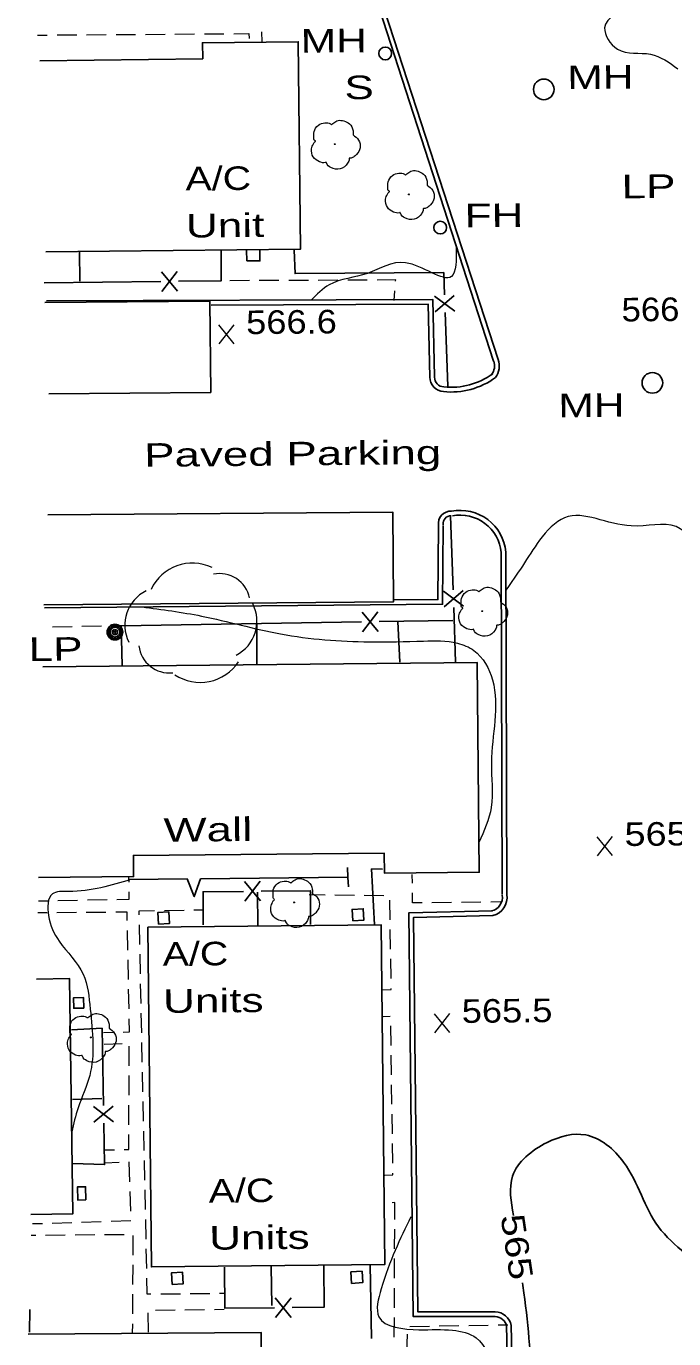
# Model space of a CAD drawing. Extents: x 2361708 to 2370558, y 6977955 to 6991887.
# Drawn here: x 2365828 to 2365959.9, y 6987005.8 to 6987273.1 of the extents above; entities that cross this region are included whole.
import ezdxf
from ezdxf.enums import TextEntityAlignment as Align

# ---------------------------------------------------------------- set-up
doc = ezdxf.new("R2010")
doc.units = 0
doc.header["$LTSCALE"] = 1.9
doc.linetypes.add('LONG_DASH_SHORT_DASH', pattern=[9.9, 6, -1.2, 1.5, -1.2])
for name, color, linetype, lineweight in [('1', 7, 'Continuous', 13), ('11', 7, 'Continuous', 25), ('13', 7, 'Continuous', 13), ('17', 7, 'Continuous', 25), ('18', 7, 'Continuous', 25), ('2', 7, 'Continuous', 25), ('20', 7, 'Continuous', 25), ('21', 7, 'Continuous', 25), ('23', 7, 'Continuous', 25), ('29', 7, 'Continuous', 13), ('31', 7, 'Continuous', 13), ('35', 7, 'Continuous', 13)]:
    doc.layers.add(name, color=color, linetype=linetype, lineweight=lineweight)

msp = doc.modelspace()

# ---------------------------------------------------------------- linework, layer by layer
at = {"layer": '1', "linetype": 'LONG_DASH_SHORT_DASH', "lineweight": 25}
msp.add_line((2365828.703, 6987007.116), (2365828.769, 6987011.727), dxfattribs=at)
at = {"layer": '11'}
for points in [[(2365832.049, 6987227.098), (2365883.906, 6987227.682), (2365883.434, 6987269.93), (2365863.935, 6987269.714), (2365863.976, 6987266.444), (2365830.779, 6987266.048)], [(2365831.847, 6987216.786), (2365865.436, 6987217.095), (2365865.603, 6987198.486), (2365832.624, 6987198.192)], [(2365831.633, 6987155.271), (2365902.851, 6987155.819), (2365902.707, 6987174.128), (2365832.459, 6987173.57)], [(2365830.552, 6987099.718), (2365849.901, 6987099.902), (2365849.86, 6987104.192), (2365900.948, 6987104.678), (2365900.987, 6987100.599), (2365920.336, 6987100.783), (2365919.93, 6987143.461), (2365831.443, 6987142.619)], [(2365828.994, 6987031.09), (2365837.504, 6987031.2), (2365836.858, 6987079.127), (2365830.139, 6987079.033)], [(2365828.417, 6987006.703), (2365875.866, 6987007.065), (2365875.915, 6987000.855), (2365917.904, 6987001.185), (2365918.198, 6986964.006), (2365885.419, 6986963.744), (2365885.444, 6986959.974), (2365871.735, 6986959.883), (2365871.706, 6986963.863), (2365857.397, 6986963.757), (2365857.427, 6986959.547), (2365842.218, 6986959.442), (2365842.189, 6986963.482), (2365828.029, 6986963.377)]]:
    msp.add_lwpolyline(points, dxfattribs=at)
msp.add_lwpolyline([(2365852.82, 6987089.569), (2365853.518, 6987020.393), (2365901.066, 6987020.875), (2365900.367, 6987090.052)], close=True, dxfattribs=at)
at = {"layer": '13'}
for p, q in [((2365830.319, 6987271.264), (2365832.319, 6987271.283)), ((2365834.319, 6987271.302), (2365838.319, 6987271.33)), ((2365840.319, 6987271.339), (2365844.319, 6987271.367)), ((2365846.318, 6987271.386), (2365850.318, 6987271.414)), ((2365852.318, 6987271.423), (2365856.318, 6987271.452)), ((2365858.318, 6987271.471), (2365862.318, 6987271.499)), ((2365864.318, 6987271.508), (2365868.318, 6987271.536)), ((2365876.114, 6987269.91), (2365876.035, 6987271.91)), ((2365873.517, 6987221.263), (2365869.517, 6987221.255)), ((2365879.517, 6987221.29), (2365875.517, 6987221.272)), ((2365885.517, 6987221.317), (2365881.517, 6987221.299)), ((2365891.517, 6987221.344), (2365887.517, 6987221.326)), ((2365897.517, 6987221.371), (2365893.517, 6987221.353)), ((2365902.977, 6987217.193), (2365903.128, 6987219.184)), ((2365837.386, 6987150.766), (2365833.387, 6987150.677)), ((2365843.385, 6987150.903), (2365839.386, 6987150.815)), ((2365847.385, 6987150.981), (2365845.385, 6987150.942)), ((2365848.972, 6987098.763), (2365848.962, 6987099.783)), ((2365906.696, 6987098.573), (2365906.679, 6987100.343)), ((2365888.899, 6987096.143), (2365885.658, 6987096.182)), ((2365894.9, 6987096.05), (2365890.899, 6987096.112)), ((2365830.497, 6987094.947), (2365832.497, 6987094.986)), ((2365834.496, 6987095.025), (2365838.496, 6987095.103)), ((2365840.496, 6987095.142), (2365844.495, 6987095.211)), ((2365900.901, 6987095.958), (2365896.9, 6987096.019)), ((2365902.167, 6987091.119), (2365902.099, 6987095.119)), ((2365914.674, 6987094.618), (2365910.675, 6987094.57)), ((2365920.674, 6987094.686), (2365916.674, 6987094.637)), ((2365924.674, 6987094.724), (2365922.674, 6987094.705)), ((2365832.26, 6987092.524), (2365830.421, 6987092.506)), ((2365838.26, 6987092.561), (2365834.26, 6987092.533)), ((2365844.26, 6987092.608), (2365840.26, 6987092.58)), ((2365860.187, 6987093.01), (2365856.187, 6987092.942)), ((2365864.186, 6987093.088), (2365862.187, 6987093.049)), ((2365848.723, 6987084.94), (2365848.635, 6987088.94)), ((2365851.014, 6987090.072), (2365851.102, 6987086.073)), ((2365902.264, 6987085.12), (2365902.196, 6987089.119)), ((2365848.85, 6987078.941), (2365848.762, 6987082.94)), ((2365851.142, 6987084.073), (2365851.23, 6987080.074)), ((2365902.361, 6987079.121), (2365902.293, 6987083.12)), ((2365851.269, 6987078.074), (2365851.357, 6987074.075)), ((2365848.968, 6987072.942), (2365848.889, 6987076.942)), ((2365851.396, 6987072.075), (2365851.484, 6987068.075)), ((2365902.194, 6987071.419), (2365900.765, 6987071.345)), ((2365902.361, 6987065.51), (2365902.313, 6987069.51)), ((2365843.743, 6987068.142), (2365845.742, 6987068.191)), ((2365847.565, 6987065.838), (2365843.916, 6987065.663)), ((2365848.998, 6987061.352), (2365849.01, 6987065.352)), ((2365851.523, 6987066.076), (2365851.611, 6987062.077)), ((2365902.448, 6987059.51), (2365902.39, 6987063.51)), ((2365848.975, 6987055.351), (2365848.987, 6987059.351)), ((2365851.65, 6987060.077), (2365851.738, 6987056.078)), ((2365902.535, 6987053.511), (2365902.477, 6987057.51)), ((2365848.952, 6987049.351), (2365848.964, 6987053.351)), ((2365851.777, 6987054.078), (2365851.866, 6987050.079)), ((2365902.622, 6987047.512), (2365902.564, 6987051.511)), ((2365851.905, 6987048.079), (2365851.992, 6987044.079)), ((2365902.709, 6987041.512), (2365902.651, 6987045.511)), ((2365843.98, 6987044.253), (2365845.98, 6987044.272)), ((2365846.955, 6987041.651), (2365844.046, 6987041.554)), ((2365852.032, 6987042.08), (2365852.12, 6987038.08)), ((2365849.32, 6987031.753), (2365849.191, 6987035.752)), ((2365852.159, 6987036.08), (2365852.247, 6987032.081)), ((2365829.313, 6987029.213), (2365831.312, 6987029.272)), ((2365833.312, 6987029.331), (2365837.311, 6987029.449)), ((2365839.31, 6987029.508), (2365843.309, 6987029.636)), ((2365845.309, 6987029.695), (2365849.308, 6987029.823)), ((2365852.296, 6987030.081), (2365852.384, 6987026.082)), ((2365829.976, 6987026.779), (2365829.036, 6987026.77)), ((2365835.975, 6987026.847), (2365831.976, 6987026.798)), ((2365841.975, 6987026.904), (2365837.975, 6987026.866)), ((2365847.975, 6987026.961), (2365843.975, 6987026.923)), ((2365849.794, 6987022.817), (2365849.816, 6987026.818)), ((2365903.085, 6987024.085), (2365903.097, 6987028.085)), ((2365852.423, 6987024.082), (2365852.511, 6987020.083)), ((2365903.062, 6987018.085), (2365903.074, 6987022.084)), ((2365849.762, 6987016.817), (2365849.784, 6987020.817)), ((2365903.039, 6987012.084), (2365903.051, 6987016.084)), ((2365849.729, 6987010.816), (2365849.751, 6987014.816)), ((2365855.43, 6987014.911), (2365859.43, 6987014.949)), ((2365861.43, 6987014.968), (2365865.429, 6987015.016)), ((2365867.429, 6987015.035), (2365868.439, 6987015.045)), ((2365852.806, 6987011.076), (2365852.895, 6987007.076)), ((2365858.372, 6987011.578), (2365854.372, 6987011.531)), ((2365864.371, 6987011.656), (2365860.372, 6987011.608)), ((2365868.371, 6987011.714), (2365866.371, 6987011.685)), ((2365849.707, 6987006.816), (2365849.718, 6987008.816)), ((2365903.006, 6987006.083), (2365903.028, 6987010.083)), ((2365910.166, 6987008.291), (2365906.166, 6987008.223)), ((2365916.165, 6987008.398), (2365912.166, 6987008.33)), ((2365922.164, 6987008.495), (2365918.165, 6987008.427)), ((2365926.164, 6987008.554), (2365924.164, 6987008.524)), ((2365905.641, 6987006.698), (2365905.509, 6987002.697))]:
    msp.add_line(p, q, dxfattribs=at)
for points in [[(2365870.318, 6987271.555), (2365873.348, 6987271.574), (2365873.417, 6987270.604)], [(2365903.279, 6987221.176), (2365903.297, 6987221.396), (2365899.517, 6987221.381)], [(2365846.495, 6987095.25), (2365849.024, 6987095.294), (2365849.001, 6987096.763)], [(2365908.674, 6987094.541), (2365906.725, 6987094.523), (2365906.705, 6987096.572)], [(2365848.596, 6987090.939), (2365848.56, 6987092.639), (2365846.26, 6987092.627)], [(2365854.188, 6987092.903), (2365850.958, 6987092.842), (2365850.975, 6987092.072)], [(2365900.623, 6987076.824), (2365902.393, 6987076.891), (2365902.39, 6987077.121)], [(2365847.742, 6987068.23), (2365849.062, 6987068.262), (2365849.006, 6987070.943)], [(2365847.98, 6987044.291), (2365848.93, 6987044.3), (2365848.941, 6987047.35)], [(2365849.122, 6987037.752), (2365848.995, 6987041.711), (2365848.955, 6987041.71)], [(2365901.082, 6987039.116), (2365902.742, 6987039.172), (2365902.738, 6987039.512)], [(2365903.108, 6987030.085), (2365903.125, 6987033.546), (2365902.586, 6987033.471)], [(2365852.56, 6987018.083), (2365852.63, 6987014.884), (2365853.43, 6987014.891)]]:
    msp.add_lwpolyline(points, dxfattribs=at)
at = {"layer": '17'}
for p, q in [((2365838.956, 6987221.184), (2365838.889, 6987227.134)), ((2365855.598, 6987223.072), (2365858.837, 6987219.113)), ((2365858.799, 6987223.113), (2365855.637, 6987219.072)), ((2365855.417, 6987221.101), (2365831.709, 6987220.825)), ((2365915.338, 6987215.061), (2365911.229, 6987218.122)), ((2365915.227, 6987218.26), (2365911.339, 6987214.923)), ((2365913.893, 6987199.806), (2365913.37, 6987214.802)), ((2365914.456, 6987173.29), (2365914.988, 6987158.305)), ((2365913.021, 6987158.026), (2365917.14, 6987154.975)), ((2365913.141, 6987154.837), (2365917.02, 6987158.174)), ((2365896.491, 6987153.748), (2365899.748, 6987149.799)), ((2365899.69, 6987153.798), (2365896.549, 6987149.749)), ((2365915.112, 6987154.706), (2365915.508, 6987143.539)), ((2365875.002, 6987143.043), (2365875.013, 6987151.314)), ((2365914.917, 6987152.074), (2365899.919, 6987151.831)), ((2365903.709, 6987151.857), (2365904.109, 6987143.53)), ((2365875.739, 6987094.938), (2365872.501, 6987098.917)), ((2365872.539, 6987094.918), (2365875.701, 6987098.938)), ((2365875.153, 6987096.713), (2365875.237, 6987089.903)), ((2365843.401, 6987054.718), (2365837.473, 6987054.522)), ((2365845.806, 6987049.921), (2365841.746, 6987053.052)), ((2365845.746, 6987053.12), (2365841.807, 6987049.853)), ((2365877.928, 6987020.455), (2365878.044, 6987012.536)), ((2365898.086, 6987020.847), (2365898.339, 6987005.849)), ((2365878.769, 6987014.073), (2365882.007, 6987010.103)), ((2365881.969, 6987014.103), (2365878.807, 6987010.073))]:
    msp.add_line(p, q, dxfattribs=at)
for points in [[(2365867.727, 6987227.508), (2365867.757, 6987221.248), (2365859.017, 6987221.145)], [(2365913.246, 6987218.401), (2365913.093, 6987222.91), (2365882.794, 6987222.701), (2365882.638, 6987227.5)], [(2365896.319, 6987151.776), (2365847.385, 6987150.981), (2365847.581, 6987142.892)], [(2365898.957, 6987090.098), (2365898.378, 6987101.454), (2365900.589, 6987101.405)], [(2365864.105, 6987090.077), (2365864.051, 6987096.807), (2365872.32, 6987096.885)], [(2365875.921, 6987096.92), (2365885.97, 6987097.005), (2365885.926, 6987090.104)], [(2365843.774, 6987053.291), (2365843.484, 6987069), (2365837.258, 6987068.66)], [(2365837.437, 6987041.431), (2365843.999, 6987041.253), (2365843.838, 6987049.692)], [(2365878.588, 6987012.091), (2365868.489, 6987011.985), (2365868.399, 6987020.364)], [(2365888.657, 6987020.647), (2365888.747, 6987012.208), (2365882.188, 6987012.135)]]:
    msp.add_lwpolyline(points, dxfattribs=at)
at = {"layer": '18'}
for p, q in [((2365860.786, 6987099.436), (2365848.967, 6987099.313)), ((2365893.554, 6987099.778), (2365863.555, 6987099.462))]:
    msp.add_line(p, q, dxfattribs=at)
for points in [[(2365893.455, 6987101.777), (2365893.554, 6987099.778), (2365893.653, 6987097.779)], [(2365863.555, 6987099.462), (2365862.27, 6987095.82), (2365860.786, 6987099.436)]]:
    msp.add_lwpolyline(points, dxfattribs=at)
at = {"layer": '2'}
for p, q in [((2365923.255, 6987204.895), (2365892.574, 6987299.358)), ((2365924.172, 6987205.194), (2365893.491, 6987299.657)), ((2365925.01, 6987096.217), (2365924.795, 6987165.998)), ((2365925.97, 6987096.216), (2365925.755, 6987165.997)), ((2365926.896, 6986962.188), (2365925.875, 6987008.461)), ((2365927.855, 6986962.208), (2365926.835, 6987008.48))]:
    msp.add_line(p, q, dxfattribs=at)
for points in [[(2365832.144, 6987217.129), (2365910.886, 6987217.398), (2365911.235, 6987201.651)], [(2365865.724, 6987216.289), (2365909.944, 6987216.44), (2365910.276, 6987201.632)], [(2365912.984, 6987171.386), (2365912.846, 6987155.374), (2365831.739, 6987154.602)], [(2365912.023, 6987171.397), (2365911.897, 6987156.325), (2365902.987, 6987156.24)], [(2365923.547, 6987010.269), (2365906.856, 6987010.32), (2365905.964, 6987092.505), (2365923.041, 6987092.918)], [(2365923.548, 6987011.229), (2365907.807, 6987011.279), (2365906.933, 6987091.565), (2365923.06, 6987091.958)]]:
    msp.add_lwpolyline(points, dxfattribs=at)
for centre, radius, start, end in [((2365920.361, 6987203.881), 3.071, 324.1259, 19.01002), ((2365920.361, 6987203.881), 4.031, 324.1259, 19.01002), ((2365913.189, 6987201.57), 2.914, 178.77612, 266.9507), ((2365913.189, 6987201.57), 1.954, 178.77612, 266.9507), ((2365914.54, 6987214.123), 15.539, 264.43794, 305.78975), ((2365914.54, 6987214.123), 14.579, 264.43794, 305.78975), ((2365914.49, 6987171.817), 2.502, 85.96762, 189.65641), ((2365916.4, 6987165.073), 9.401, 5.64314, 100.63194), ((2365914.49, 6987171.817), 1.542, 85.96762, 189.65641), ((2365916.4, 6987165.073), 8.441, 5.64314, 100.63194), ((2365922.152, 6987095.701), 2.892, 283.63951, 7.68287), ((2365922.152, 6987095.701), 3.852, 283.63951, 7.68287), ((2365923.551, 6987007.89), 3.337, 10.1833, 90.03921), ((2365923.551, 6987007.89), 2.377, 10.1833, 90.03921)]:
    msp.add_arc(centre, radius, start, end, dxfattribs=at)
at = {"layer": '20'}
for centre, radius in [((2365933.469, 6987260.215), 2.1), ((2365912.366, 6987232.073), 1.3), ((2365955.599, 6987200.443), 2.1), ((2365846.097, 6987149.678), 1.6), ((2365846.097, 6987149.678), 1.3), ((2365846.097, 6987149.678), 1), ((2365846.097, 6987149.678), 0.539), ((2365846.097, 6987149.678), 0.192)]:
    msp.add_circle(centre, radius, dxfattribs=at)
at = {"layer": '21'}
msp.add_circle((2365901.158, 6987267.528), 1.3, dxfattribs=at)
at = {"layer": '23'}
msp.add_line((2365872.928, 6987227.457), (2365872.949, 6987225.268), dxfattribs=at)
msp.add_lwpolyline([(2365872.949, 6987225.268), (2365875.649, 6987225.293), (2365875.629, 6987227.383)], dxfattribs=at)
for points in [[(2365854.953, 6987090.23), (2365857.242, 6987090.371), (2365857.1, 6987092.7), (2365854.811, 6987092.559)], [(2365894.549, 6987090.877), (2365896.838, 6987091.019), (2365896.695, 6987093.347), (2365894.406, 6987093.206)], [(2365839.756, 6987073.114), (2365839.725, 6987075.244), (2365837.665, 6987075.214), (2365837.696, 6987073.085)], [(2365840.137, 6987034.036), (2365840.112, 6987036.736), (2365838.502, 6987036.72), (2365838.528, 6987034.021)], [(2365857.742, 6987016.833), (2365860.031, 6987016.974), (2365859.888, 6987019.304), (2365857.599, 6987019.162)], [(2365894.301, 6987017.051), (2365896.59, 6987017.193), (2365896.448, 6987019.521), (2365894.159, 6987019.38)]]:
    msp.add_lwpolyline(points, close=True, dxfattribs=at)
at = {"layer": '29'}
for centre in [(2365890.893, 6987249.06), (2365905.981, 6987238.813), (2365920.92, 6987153.951), (2365882.583, 6987094.623), (2365841.182, 6987067.138)]:
    msp.add_circle(centre, 0.1, dxfattribs=at)
for centre, radius, start, end in [((2365861.908, 6987154.391), 9.349, 64.81194, 154.81194), ((2365867.413, 6987155.379), 6.229, 11.61414, 101.61414), ((2365855.915, 6987151.104), 7.795, 116.22835, 206.22835), ((2365867.228, 6987151.92), 7.795, 297.22884, 27.22884), ((2365857.174, 6987147.602), 6.229, 186.36935, 276.36935), ((2365863.455, 6987148.792), 9.349, 236.50044, 326.50044)]:
    msp.add_arc(centre, radius, start, end, dxfattribs=at)
for points in [[(2365886.927, 6987249.632), (2365886.947, 6987249.642), (2365886.867, 6987249.712), (2365886.631, 6987250.339), (2365886.668, 6987251.619), (2365887.556, 6987252.918), (2365888.862, 6987253.401), (2365889.984, 6987253.211), (2365890.215, 6987253.083), (2365890.285, 6987253.084), (2365890.334, 6987253.125), (2365890.682, 6987253.418), (2365891.547, 6987253.866), (2365892.758, 6987253.798), (2365893.874, 6987253.208), (2365894.608, 6987251.785), (2365894.616, 6987250.925)], [(2365894.606, 6987250.945), (2365895.746, 6987249.886), (2365896.031, 6987248.298), (2365895.323, 6987246.972), (2365894.669, 6987246.425), (2365894, 6987246.209), (2365893.85, 6987246.198), (2365893.831, 6987246.087), (2365893.51, 6987245.184), (2365891.971, 6987244.02), (2365890.078, 6987244.302), (2365889.179, 6987245.243), (2365889.108, 6987245.372), (2365888.988, 6987245.351), (2365887.777, 6987245.47), (2365886.508, 6987246.468), (2365886.162, 6987248.104), (2365886.532, 6987249.128), (2365886.858, 6987249.571), (2365886.927, 6987249.622)], [(2365902.016, 6987239.385), (2365902.036, 6987239.395), (2365901.955, 6987239.465), (2365901.719, 6987240.092), (2365901.757, 6987241.373), (2365902.645, 6987242.671), (2365903.95, 6987243.153), (2365905.072, 6987242.965), (2365905.303, 6987242.837), (2365905.373, 6987242.837), (2365905.423, 6987242.878), (2365905.77, 6987243.171), (2365906.635, 6987243.619), (2365907.846, 6987243.551), (2365908.962, 6987242.962), (2365909.696, 6987241.538), (2365909.704, 6987240.678)], [(2365909.693, 6987240.698), (2365910.834, 6987239.639), (2365911.119, 6987238.052), (2365910.412, 6987236.725), (2365909.757, 6987236.179), (2365909.089, 6987235.962), (2365908.939, 6987235.951), (2365908.92, 6987235.841), (2365908.598, 6987234.937), (2365907.059, 6987233.773), (2365905.167, 6987234.054), (2365904.268, 6987234.996), (2365904.196, 6987235.125), (2365904.077, 6987235.104), (2365902.865, 6987235.223), (2365901.596, 6987236.221), (2365901.25, 6987237.858), (2365901.62, 6987238.881), (2365901.946, 6987239.324), (2365902.016, 6987239.375)], [(2365916.954, 6987154.523), (2365916.974, 6987154.533), (2365916.894, 6987154.602), (2365916.658, 6987155.23), (2365916.695, 6987156.511), (2365917.583, 6987157.809), (2365918.888, 6987158.292), (2365920.01, 6987158.102), (2365920.242, 6987157.975), (2365920.312, 6987157.975), (2365920.361, 6987158.016), (2365920.708, 6987158.309), (2365921.574, 6987158.757), (2365922.785, 6987158.689), (2365923.901, 6987158.099), (2365924.634, 6987156.677), (2365924.642, 6987155.817)], [(2365924.632, 6987155.836), (2365925.772, 6987154.777), (2365926.057, 6987153.189), (2365925.35, 6987151.863), (2365924.695, 6987151.317), (2365924.027, 6987151.1), (2365923.877, 6987151.089), (2365923.858, 6987150.978), (2365923.537, 6987150.076), (2365921.998, 6987148.911), (2365920.105, 6987149.193), (2365919.206, 6987150.134), (2365919.135, 6987150.264), (2365919.015, 6987150.243), (2365917.804, 6987150.361), (2365916.534, 6987151.359), (2365916.189, 6987152.996), (2365916.559, 6987154.019), (2365916.885, 6987154.462), (2365916.955, 6987154.513)], [(2365878.617, 6987095.195), (2365878.637, 6987095.206), (2365878.556, 6987095.275), (2365878.32, 6987095.902), (2365878.358, 6987097.183), (2365879.246, 6987098.482), (2365880.551, 6987098.964), (2365881.673, 6987098.775), (2365881.905, 6987098.647), (2365881.974, 6987098.648), (2365882.024, 6987098.688), (2365882.371, 6987098.981), (2365883.237, 6987099.43), (2365884.447, 6987099.361), (2365885.563, 6987098.772), (2365886.297, 6987097.348), (2365886.305, 6987096.488)], [(2365886.295, 6987096.508), (2365887.435, 6987095.449), (2365887.72, 6987093.862), (2365887.013, 6987092.535), (2365886.358, 6987091.989), (2365885.69, 6987091.773), (2365885.54, 6987091.761), (2365885.521, 6987091.651), (2365885.199, 6987090.748), (2365883.661, 6987089.583), (2365881.768, 6987089.865), (2365880.869, 6987090.807), (2365880.798, 6987090.936), (2365880.678, 6987090.915), (2365879.467, 6987091.033), (2365878.197, 6987092.031), (2365877.852, 6987093.668), (2365878.222, 6987094.691), (2365878.548, 6987095.134), (2365878.617, 6987095.185)], [(2365837.217, 6987067.71), (2365837.237, 6987067.72), (2365837.156, 6987067.789), (2365836.92, 6987068.417), (2365836.958, 6987069.698), (2365837.846, 6987070.996), (2365839.151, 6987071.479), (2365840.273, 6987071.289), (2365840.504, 6987071.161), (2365840.574, 6987071.162), (2365840.623, 6987071.202), (2365840.971, 6987071.496), (2365841.837, 6987071.944), (2365843.047, 6987071.876), (2365844.163, 6987071.286), (2365844.897, 6987069.863), (2365844.905, 6987069.003)], [(2365844.895, 6987069.023), (2365846.035, 6987067.964), (2365846.32, 6987066.376), (2365845.612, 6987065.05), (2365844.958, 6987064.503), (2365844.29, 6987064.287), (2365844.14, 6987064.276), (2365844.121, 6987064.166), (2365843.799, 6987063.262), (2365842.26, 6987062.098), (2365840.368, 6987062.38), (2365839.469, 6987063.321), (2365839.397, 6987063.45), (2365839.277, 6987063.429), (2365838.066, 6987063.548), (2365836.797, 6987064.546), (2365836.451, 6987066.183), (2365836.822, 6987067.206), (2365837.147, 6987067.649), (2365837.217, 6987067.7)]]:
    msp.add_spline(points, degree=3, dxfattribs=at)
at = {"layer": '31'}
for p, q in [((2365870.409, 6987208.403), (2365867.292, 6987212.253)), ((2365867.329, 6987208.373), (2365870.372, 6987212.282)), ((2365947.495, 6987104.161), (2365944.378, 6987108.012)), ((2365944.415, 6987104.132), (2365947.458, 6987108.041)), ((2365914.337, 6987068.124), (2365911.219, 6987071.975)), ((2365911.256, 6987068.094), (2365914.299, 6987072.004))]:
    msp.add_line(p, q, dxfattribs=at)
at = {"layer": '31', "lineweight": 25}
for points in [[(2365962.247, 6987023.168), (2365956.835, 6987028.556), (2365949.74, 6987041.72), (2365942.006, 6987047.276), (2365934.17, 6987045.741), (2365927.115, 6987038.884), (2365927.272, 6987030.875)], [(2365929.123, 6987017.132), (2365929.422, 6987015.105), (2365931.476, 6986993.713), (2365930.18, 6986975.35), (2365927.765, 6986971.737)]]:
    msp.add_spline(points, degree=3, dxfattribs=at)
at = {"layer": '35'}
for points in [[(2365999.668, 6987289.067), (2365989.714, 6987287.282), (2365963.838, 6987280.456), (2365951.789, 6987277.101), (2365945.87, 6987272.754), (2365948.471, 6987268.428), (2365955.222, 6987267.373), (2365960.791, 6987264.386)], [(2365915.634, 6987228.054), (2365914.661, 6987222.114), (2365905.304, 6987224.906), (2365897.534, 6987222.732), (2365889.756, 6987220.417), (2365886.055, 6987217.282)], [(2365982.343, 6987140.345), (2365976.938, 6987152.334), (2365966.204, 6987165.292), (2365960.428, 6987171.168), (2365951.276, 6987171.301), (2365937.719, 6987172.981), (2365932.623, 6987168.403), (2365929.113, 6987163.129), (2365925.67, 6987158.166)], [(2365851.628, 6987154.811), (2365863.737, 6987152.956), (2365879.842, 6987149.31), (2365897.948, 6987147.702), (2365908.967, 6987147.867), (2365915.861, 6987147.452), (2365919.226, 6987145.934), (2365923.023, 6987139.96), (2365922.783, 6987123.087), (2365922.771, 6987113.977), (2365920.258, 6987106.862)], [(2365849.247, 6987099.276), (2365836.619, 6987096.865), (2365833.354, 6987096.354), (2365832.545, 6987091.977), (2365834.766, 6987086.708), (2365839.599, 6987080.013), (2365841.068, 6987072.877), (2365840.956, 6987059.385), (2365838.589, 6987052.792), (2365837.285, 6987047.909)], [(2365906.393, 6987030.576), (2365900.332, 6987015.968), (2365899.887, 6987010.203), (2365908.042, 6987007.611), (2365914.903, 6987007.496), (2365919.699, 6987005.932), (2365923.035, 6986999.013), (2365923.55, 6986990.008), (2365923.446, 6986977.866), (2365922.873, 6986968.72), (2365919.154, 6986962.255), (2365905.882, 6986961.349), (2365893.618, 6986961.752), (2365885.638, 6986961.646)]]:
    msp.add_spline(points, degree=3, dxfattribs=at)

# ---------------------------------------------------------------- texts
at = {"layer": '18', "width": 1.45}
msp.add_text('Wall', height=4.8, rotation=0.545, dxfattribs=at).set_placement((2365856.013, 6987106.981))
at = {"layer": '2', "width": 1.45}
msp.add_text('Paved Parking', height=4.8, rotation=0.545, dxfattribs=at).set_placement((2365852.067, 6987183.337))
at = {"layer": '20'}
for s, width, p in [('  MH', 1.35, (2365879.156, 6987267.629)), ('  MH', 1.35, (2365933.469, 6987260.215)), ('A/C', 1.25, (2365860.491, 6987239.63)), ('  LP', 1.4, (2365944.341, 6987237.978)), ('Unit', 1.4, (2365860.583, 6987230.03)), ('  FH', 1.4, (2365912.356, 6987232.063)), ('  MH', 1.35, (2365931.645, 6987193.375)), ('  LP', 1.4, (2365823.543, 6987143.733)), ('A/C', 1.25, (2365855.834, 6987081.717)), ('Units', 1.4, (2365855.926, 6987072.118)), ('A/C', 1.25, (2365865.223, 6987033.495)), ('Units', 1.4, (2365865.315, 6987023.895))]:
    msp.add_text(s, height=4.8, rotation=0.545, dxfattribs=dict(at, width=width)).set_placement(p)
at = {"layer": '21', "width": 1.4}
msp.add_text('  S', height=4.8, rotation=0.545, dxfattribs=at).set_placement((2365887.877, 6987258.151))
at = {"layer": '31'}
for s, width, p in [('566.7', 1.1, (2365949.34, 6987212.944)), ('566.6', 1.15, (2365872.85, 6987210.366)), ('565.3', 1.2, (2365949.937, 6987106.125)), ('565.5', 1.15, (2365916.778, 6987070.088))]:
    msp.add_text(s, height=4.8, rotation=0.545, dxfattribs=dict(at, width=width)).set_placement(p)
at = {"layer": '31', "width": 1.25}
msp.add_text(' 565 ', height=4.8, rotation=278.468, dxfattribs=at).set_placement((2365925.635, 6987024.139), align=Align.CENTER)

doc.saveas('drawing.dxf')
